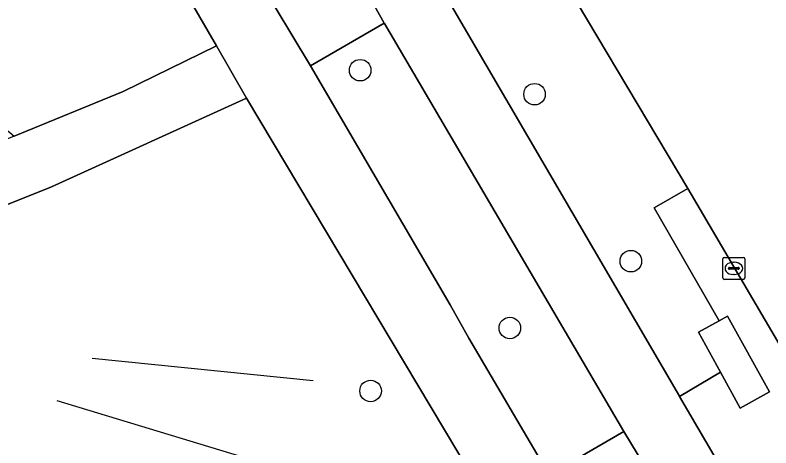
# Model space of a CAD drawing. Extents: x 159352 to 160617, y 385888 to 387323.
# Drawn here: x 159818.35 to 159852.67, y 386393.37 to 386413.04 of the extents above; entities that cross this region are included whole.
import ezdxf

# ---------------------------------------------------------------- set-up
doc = ezdxf.new("R2010")
doc.units = 0
for name, color, linetype in [('IMGEO_Berm_groen', 7, 'Continuous'), ('IMGEO_Boom', 7, 'Continuous'), ('IMGEO_Fietspad_gesloten', 7, 'Continuous'), ('IMGEO_Groenvoorziening', 7, 'Continuous'), ('IMGEO_Hek', 7, 'Continuous'), ('IMGEO_Kolk', 7, 'Continuous'), ('IMGEO_Rijbaan_lokaal_gesloten', 7, 'Continuous'), ('IMGEO_Voetpad_gesloten', 7, 'Continuous'), ('IMGEO_Voetpad_halfverhard', 7, 'Continuous'), ('IMGEO_Voetpad_open', 7, 'Continuous')]:
    doc.layers.add(name, color=color, linetype=linetype)

msp = doc.modelspace()

# ---------------------------------------------------------------- linework, layer by layer
at = {"layer": 'IMGEO_Berm_groen'}
for points in [[(159842.047, 386416.688), (159837.741, 386414.211), (159837.747, 386414.201), (159848.519, 386395.729), (159848.527, 386395.715), (159850.377, 386396.815), (159849.376, 386398.626), (159850.326, 386399.151), (159847.365, 386404.284), (159848.906, 386405.159)], [(159835.119, 386412.668), (159835.111, 386412.683), (159831.763, 386410.736), (159838.101, 386399.869), (159838.96, 386398.355), (159842.604, 386392.156), (159845.987, 386394.124)]]:
    msp.add_lwpolyline(points, close=True, dxfattribs=at)
at = {"layer": 'IMGEO_Boom'}
for centre in [(159834.021, 386410.538), (159841.939, 386409.447), (159846.312, 386401.86), (159840.817, 386398.824), (159834.494, 386395.962)]:
    msp.add_circle(centre, 0.489, dxfattribs=at)
at = {"layer": 'IMGEO_Fietspad_gesloten'}
for points in [[(159827.082, 386425.65), (159825.967, 386427.088), (159825.393, 386427.828), (159821.364, 386426.753), (159823.682, 386424.622), (159833.485, 386415.609), (159833.6, 386415.402), (159835.111, 386412.683), (159835.119, 386412.668), (159845.987, 386394.124), (159847.159, 386392.191), (159854.556, 386379.293), (159862.352, 386365.974), (159919.537, 386268.282), (159935.204, 386241.272), (159944.825, 386225.156), (159946.035, 386223.052), (159947.62, 386220.335)], [(159948.925, 386224.212), (159947.456, 386226.623), (159938.723, 386241.317), (159864.988, 386367.537), (159851.28, 386391.003), (159848.527, 386395.715), (159848.519, 386395.729), (159837.747, 386414.201), (159837.741, 386414.211), (159836.276, 386416.847)]]:
    msp.add_lwpolyline(points, dxfattribs=at)
at = {"layer": 'IMGEO_Groenvoorziening'}
for points in [[(159818.398, 386422.11), (159806.998, 386417.111), (159818.311, 386407.546), (159823.256, 386409.571), (159827.493, 386411.644), (159822.146, 386420.883)], [(159835.092, 386387.037), (159840.229, 386390.213), (159828.863, 386409.276), (159820.002, 386405.246), (159809.416, 386400.989), (159807.237, 386400.04), (159788.067, 386392.544), (159801.827, 386372.739), (159803.124, 386370.891), (159804.23, 386371.71), (159805.367, 386370.068), (159807.356, 386369.838), (159809.821, 386371.418)]]:
    msp.add_lwpolyline(points, dxfattribs=at)
at = {"layer": 'IMGEO_Hek'}
for points in [[(159831.888, 386396.418), (159821.859, 386397.433)], [(159832.341, 386391.85), (159820.267, 386395.506)]]:
    msp.add_lwpolyline(points, dxfattribs=at)
at = {"layer": 'IMGEO_Kolk'}
for p, q in [((159850.562, 386402.033), (159851.414, 386402.033)), ((159850.487, 386401.107), (159850.487, 386401.959)), ((159850.975, 386401.813), (159851, 386401.813)), ((159851.488, 386401.959), (159851.488, 386401.107)), ((159850.746, 386401.527), (159850.746, 386401.539)), ((159851.184, 386401.49), (159850.786, 386401.49)), ((159850.789, 386401.576), (159851.187, 386401.576)), ((159851.23, 386401.539), (159851.23, 386401.527)), ((159851.414, 386401.033), (159850.562, 386401.033)), ((159850.998, 386401.253), (159850.973, 386401.253))]:
    msp.add_line(p, q, dxfattribs=at)
for points in [[(159850.562, 386402.033), (159851.414, 386402.033)], [(159850.487, 386401.107), (159850.487, 386401.959)], [(159851.488, 386401.959), (159851.488, 386401.107)], [(159851.414, 386401.033), (159850.562, 386401.033)]]:
    msp.add_lwpolyline(points, dxfattribs=at)
for centre, radius, start, end in [((159850.564, 386401.957), 0.0765, 91.552, 178.448), ((159850.564, 386401.957), 0.0765, 91.552, 178.448), ((159851.412, 386401.957), 0.0765, 1.552, 88.448), ((159851.412, 386401.957), 0.0765, 1.552, 88.448), ((159850.786, 386401.536), 0.0403, 85.8775, 175.7526), ((159850.783, 386401.526), 0.0366, 178.938, 274.7102), ((159851.187, 386401.533), 0.043, 264.8664, 352.4533), ((159851.191, 386401.538), 0.0386, 1.7309, 96.639), ((159850.564, 386401.109), 0.0765, 181.552, 268.448), ((159850.564, 386401.109), 0.0765, 181.552, 268.448), ((159851.412, 386401.109), 0.0765, 271.552, 358.448), ((159851.412, 386401.109), 0.0765, 271.552, 358.448)]:
    msp.add_arc(centre, radius, start, end, dxfattribs=at)
for centre, major_axis, ratio, start_param, end_param in [((159850.974, 386401.533), (-0.387, 0.002), 0.722429, 4.712389, 7.853982), ((159850.999, 386401.533), (-0.39, 0.002), 0.717154, 1.570796, 4.712389)]:
    msp.add_ellipse(centre, major_axis=major_axis, ratio=ratio, start_param=start_param, end_param=end_param, dxfattribs=at)
at = {"layer": 'IMGEO_Rijbaan_lokaal_gesloten'}
msp.add_lwpolyline([(159846.122, 386417.292), (159845.536, 386418.293), (159845.388, 386418.549), (159842.047, 386416.688), (159848.906, 386405.159), (159858.158, 386389.37), (159869.39, 386370.145), (159949.928, 386232.299), (159952.731, 386233.717), (159951.546, 386235.762)], dxfattribs=at)
at = {"layer": 'IMGEO_Voetpad_gesloten'}
msp.add_lwpolyline([(159850.703, 386399.359), (159850.326, 386399.151), (159849.376, 386398.626), (159850.377, 386396.815), (159851.278, 386395.182), (159852.605, 386395.915)], close=True, dxfattribs=at)
at = {"layer": 'IMGEO_Voetpad_halfverhard'}
msp.add_lwpolyline([(159788.067, 386392.544), (159807.237, 386400.04), (159809.416, 386400.989), (159820.002, 386405.246), (159828.863, 386409.276), (159827.493, 386411.644), (159823.256, 386409.571), (159818.311, 386407.546), (159812.57, 386405.194), (159799.335, 386399.999), (159795.721, 386398.588), (159786.407, 386394.951)], close=True, dxfattribs=at)
at = {"layer": 'IMGEO_Voetpad_open'}
msp.add_lwpolyline([(159859.054, 386364.02), (159843.747, 386390.213), (159847.159, 386392.191), (159845.987, 386394.124), (159842.604, 386392.156), (159838.96, 386398.355), (159838.101, 386399.869), (159831.763, 386410.736), (159830.157, 386413.405), (159823.682, 386424.622), (159821.364, 386426.753), (159819.288, 386425.855), (159822.147, 386420.887), (159822.146, 386420.883), (159827.493, 386411.644), (159828.863, 386409.276), (159840.229, 386390.213), (159841.127, 386388.646), (159856.271, 386362.37)], dxfattribs=at)
for points in [[(159833.6, 386415.402), (159830.157, 386413.405), (159831.763, 386410.736), (159835.111, 386412.683)], [(159851.28, 386391.003), (159853.999, 386392.675), (159856.61, 386388.492), (159858.158, 386389.37), (159848.906, 386405.159), (159847.365, 386404.284), (159850.326, 386399.151), (159850.703, 386399.359), (159852.605, 386395.915), (159851.278, 386395.182), (159850.377, 386396.815), (159848.527, 386395.715)]]:
    msp.add_lwpolyline(points, close=True, dxfattribs=at)

doc.saveas('drawing.dxf')
